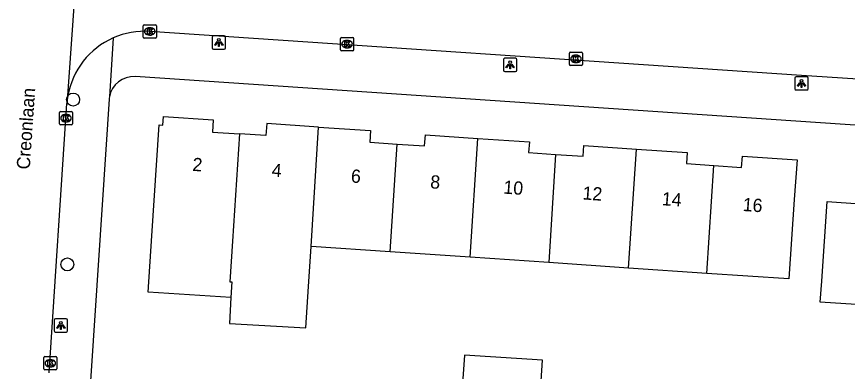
# Model space of a CAD drawing. Extents: x 161848 to 162726, y 385382 to 386521.
# Drawn here: x 162059.2 to 162122, y 385435 to 385461.8 of the extents above; entities that cross this region are included whole.
import ezdxf

# ---------------------------------------------------------------- set-up
doc = ezdxf.new("R2010")
doc.units = 0
for name, color, linetype in [('IMGEO_Boom', 7, 'Continuous'), ('IMGEO_Kolk', 7, 'Continuous'), ('IMGEO_Lichtpunt', 7, 'Continuous'), ('IMGEO_Openbare_ruimte_label', 7, 'Continuous'), ('IMGEO_Pand', 7, 'Continuous'), ('IMGEO_Pand_nummerreeks', 7, 'Continuous'), ('IMGEO_Rijbaan_lokaal_open', 7, 'Continuous'), ('IMGEO_Voetpad_open', 7, 'Continuous')]:
    doc.layers.add(name, color=color, linetype=linetype)

msp = doc.modelspace()

# ---------------------------------------------------------------- linework, layer by layer
at = {"layer": 'IMGEO_Boom'}
for centre in [(162063.482, 385455.57), (162063.047, 385443.111)]:
    msp.add_circle(centre, 0.489, dxfattribs=at)
at = {"layer": 'IMGEO_Kolk'}
for p, q in [((162068.777, 385460.291), (162068.777, 385461.143)), ((162068.852, 385461.217), (162069.704, 385461.217)), ((162069.265, 385460.997), (162069.29, 385460.997)), ((162069.778, 385461.143), (162069.778, 385460.291)), ((162069.288, 385460.437), (162069.263, 385460.437)), ((162083.773, 385460.257), (162084.625, 385460.257)), ((162069.704, 385460.217), (162068.852, 385460.217)), ((162083.698, 385459.331), (162083.698, 385460.183)), ((162084.186, 385460.037), (162084.211, 385460.037)), ((162084.699, 385460.183), (162084.699, 385459.331)), ((162084.625, 385459.257), (162083.773, 385459.257)), ((162084.209, 385459.477), (162084.184, 385459.477)), ((162101.011, 385458.216), (162101.011, 385459.068)), ((162101.086, 385459.142), (162101.938, 385459.142)), ((162102.012, 385459.068), (162102.012, 385458.216)), ((162101.522, 385458.362), (162101.497, 385458.362)), ((162101.499, 385458.922), (162101.524, 385458.922)), ((162101.938, 385458.142), (162101.086, 385458.142)), ((162062.442, 385453.736), (162062.442, 385454.588)), ((162062.517, 385454.662), (162063.369, 385454.662)), ((162063.443, 385454.588), (162063.443, 385453.736)), ((162062.93, 385454.442), (162062.955, 385454.442)), ((162063.369, 385453.662), (162062.517, 385453.662)), ((162062.953, 385453.882), (162062.928, 385453.882)), ((162061.258, 385435.216), (162061.258, 385436.068)), ((162061.333, 385436.142), (162062.185, 385436.142)), ((162061.746, 385435.922), (162061.771, 385435.922)), ((162062.259, 385436.068), (162062.259, 385435.216)), ((162062.185, 385435.142), (162061.333, 385435.142)), ((162061.769, 385435.362), (162061.744, 385435.362))]:
    msp.add_line(p, q, dxfattribs=at)
for points in [[(162068.777, 385460.291), (162068.777, 385461.143)], [(162068.852, 385461.217), (162069.704, 385461.217)], [(162069.098, 385460.917), (162069.221, 385460.917), (162069.221, 385460.766), (162069.351, 385460.917), (162069.515, 385460.917), (162069.369, 385460.766), (162069.522, 385460.517), (162069.37, 385460.517), (162069.285, 385460.681), (162069.221, 385460.614), (162069.221, 385460.517), (162069.098, 385460.517), (162069.098, 385460.917)], [(162069.778, 385461.143), (162069.778, 385460.291)], [(162083.773, 385460.257), (162084.625, 385460.257)], [(162069.704, 385460.217), (162068.852, 385460.217)], [(162083.698, 385459.331), (162083.698, 385460.183)], [(162084.019, 385459.957), (162084.142, 385459.957), (162084.142, 385459.806), (162084.272, 385459.957), (162084.436, 385459.957), (162084.29, 385459.806), (162084.443, 385459.557), (162084.291, 385459.557), (162084.206, 385459.721), (162084.142, 385459.654), (162084.142, 385459.557), (162084.019, 385459.557), (162084.019, 385459.957)], [(162084.699, 385460.183), (162084.699, 385459.331)], [(162084.625, 385459.257), (162083.773, 385459.257)], [(162101.011, 385458.216), (162101.011, 385459.068)], [(162101.086, 385459.142), (162101.938, 385459.142)], [(162102.012, 385459.068), (162102.012, 385458.216)], [(162101.332, 385458.842), (162101.455, 385458.842), (162101.455, 385458.691), (162101.585, 385458.842), (162101.749, 385458.842), (162101.603, 385458.691), (162101.756, 385458.442), (162101.604, 385458.442), (162101.519, 385458.606), (162101.455, 385458.539), (162101.455, 385458.442), (162101.332, 385458.442), (162101.332, 385458.842)], [(162101.938, 385458.142), (162101.086, 385458.142)], [(162062.442, 385453.736), (162062.442, 385454.588)], [(162062.517, 385454.662), (162063.369, 385454.662)], [(162063.443, 385454.588), (162063.443, 385453.736)], [(162062.763, 385454.362), (162062.886, 385454.362), (162062.886, 385454.211), (162063.016, 385454.362), (162063.18, 385454.362), (162063.034, 385454.211), (162063.187, 385453.962), (162063.035, 385453.962), (162062.95, 385454.126), (162062.886, 385454.059), (162062.886, 385453.962), (162062.763, 385453.962), (162062.763, 385454.362)], [(162063.369, 385453.662), (162062.517, 385453.662)], [(162061.258, 385435.216), (162061.258, 385436.068)], [(162061.333, 385436.142), (162062.185, 385436.142)], [(162061.579, 385435.842), (162061.702, 385435.842), (162061.702, 385435.691), (162061.832, 385435.842), (162061.996, 385435.842), (162061.85, 385435.691), (162062.003, 385435.442), (162061.851, 385435.442), (162061.766, 385435.606), (162061.702, 385435.539), (162061.702, 385435.442), (162061.579, 385435.442), (162061.579, 385435.842)], [(162062.259, 385436.068), (162062.259, 385435.216)], [(162062.185, 385435.142), (162061.333, 385435.142)]]:
    msp.add_lwpolyline(points, dxfattribs=at)
for centre, start, end in [((162068.854, 385461.141), 91.55205, 178.44795), ((162068.854, 385461.141), 91.55205, 178.44795), ((162069.702, 385461.141), 1.55205, 88.44795), ((162069.702, 385461.141), 1.55205, 88.44795), ((162068.854, 385460.293), 181.55205, 268.44795), ((162068.854, 385460.293), 181.55205, 268.44795), ((162069.702, 385460.293), 271.55205, 358.44795), ((162069.702, 385460.293), 271.55205, 358.44795), ((162083.775, 385460.181), 91.55205, 178.44795), ((162083.775, 385460.181), 91.55205, 178.44795), ((162084.623, 385460.181), 1.55205, 88.44795), ((162084.623, 385460.181), 1.55205, 88.44795), ((162083.775, 385459.333), 181.55205, 268.44795), ((162083.775, 385459.333), 181.55205, 268.44795), ((162084.623, 385459.333), 271.55205, 358.44795), ((162084.623, 385459.333), 271.55205, 358.44795), ((162101.088, 385459.066), 91.55205, 178.44795), ((162101.088, 385459.066), 91.55205, 178.44795), ((162101.936, 385459.066), 1.55205, 88.44795), ((162101.936, 385459.066), 1.55205, 88.44795), ((162101.088, 385458.218), 181.55205, 268.44795), ((162101.088, 385458.218), 181.55205, 268.44795), ((162101.936, 385458.218), 271.55205, 358.44795), ((162101.936, 385458.218), 271.55205, 358.44795), ((162062.519, 385454.586), 91.55205, 178.44795), ((162062.519, 385454.586), 91.55205, 178.44795), ((162063.367, 385454.586), 1.55205, 88.44795), ((162063.367, 385454.586), 1.55205, 88.44795), ((162062.519, 385453.738), 181.55205, 268.44795), ((162062.519, 385453.738), 181.55205, 268.44795), ((162063.367, 385453.738), 271.55205, 358.44795), ((162063.367, 385453.738), 271.55205, 358.44795), ((162061.335, 385436.066), 91.55205, 178.44795), ((162061.335, 385436.066), 91.55205, 178.44795), ((162062.183, 385436.066), 1.55205, 88.44795), ((162062.183, 385436.066), 1.55205, 88.44795), ((162061.335, 385435.218), 181.55205, 268.44795), ((162061.335, 385435.218), 181.55205, 268.44795), ((162062.183, 385435.218), 271.55205, 358.44795), ((162062.183, 385435.218), 271.55205, 358.44795)]:
    msp.add_arc(centre, 0.0765, start, end, dxfattribs=at)
for centre, major_axis, ratio, start_param, end_param in [((162069.264, 385460.717), (-0.387, 0.002), 0.722429, 4.712389, 7.853982), ((162069.289, 385460.717), (-0.39, 0.002), 0.717154, 1.570796, 4.712389), ((162084.185, 385459.757), (-0.387, 0.002), 0.722429, 4.712389, 7.853982), ((162084.21, 385459.757), (-0.39, 0.002), 0.717154, 1.570796, 4.712389), ((162101.498, 385458.642), (-0.387, 0.002), 0.722429, 4.712389, 7.853982), ((162101.523, 385458.642), (-0.39, 0.002), 0.717154, 1.570796, 4.712389), ((162062.929, 385454.162), (-0.387, 0.002), 0.722429, 4.712389, 7.853982), ((162062.954, 385454.162), (-0.39, 0.002), 0.717154, 1.570796, 4.712389), ((162061.745, 385435.642), (-0.387, 0.002), 0.722429, 4.712389, 7.853982), ((162061.77, 385435.642), (-0.39, 0.002), 0.717154, 1.570796, 4.712389)]:
    msp.add_ellipse(centre, major_axis=major_axis, ratio=ratio, start_param=start_param, end_param=end_param, dxfattribs=at)
at = {"layer": 'IMGEO_Lichtpunt'}
for p, q in [((162074.007, 385460.283), (162074.007, 385459.476)), ((162074.007, 385460.283), (162074.007, 385459.476)), ((162074.909, 385460.378), (162074.101, 385460.378)), ((162074.909, 385460.378), (162074.101, 385460.378)), ((162075.003, 385459.476), (162075.003, 385460.283)), ((162075.003, 385459.476), (162075.003, 385460.283)), ((162074.101, 385459.382), (162074.909, 385459.382)), ((162074.101, 385459.382), (162074.909, 385459.382)), ((162096.033, 385458.591), (162096.033, 385457.784)), ((162096.033, 385458.591), (162096.033, 385457.784)), ((162096.935, 385458.686), (162096.127, 385458.686)), ((162096.935, 385458.686), (162096.127, 385458.686)), ((162097.029, 385457.784), (162097.029, 385458.591)), ((162097.029, 385457.784), (162097.029, 385458.591)), ((162096.127, 385457.69), (162096.935, 385457.69)), ((162096.127, 385457.69), (162096.935, 385457.69)), ((162118.071, 385457.192), (162118.071, 385456.385)), ((162118.071, 385457.192), (162118.071, 385456.385)), ((162118.973, 385457.287), (162118.165, 385457.287)), ((162118.973, 385457.287), (162118.165, 385457.287)), ((162119.067, 385456.385), (162119.067, 385457.192)), ((162119.067, 385456.385), (162119.067, 385457.192)), ((162118.165, 385456.291), (162118.973, 385456.291)), ((162118.165, 385456.291), (162118.973, 385456.291)), ((162062.057, 385438.904), (162062.057, 385438.097)), ((162062.057, 385438.904), (162062.057, 385438.097)), ((162062.959, 385438.999), (162062.151, 385438.999)), ((162062.959, 385438.999), (162062.151, 385438.999)), ((162063.053, 385438.097), (162063.053, 385438.904)), ((162063.053, 385438.097), (162063.053, 385438.904)), ((162062.151, 385438.003), (162062.959, 385438.003)), ((162062.151, 385438.003), (162062.959, 385438.003))]:
    msp.add_line(p, q, dxfattribs=at)
for points in [[(162074.381, 385459.947), (162074.42, 385459.919), (162074.232, 385459.657), (162074.194, 385459.684), (162074.381, 385459.947)], [(162074.483, 385459.899), (162074.53, 385459.899), (162074.53, 385459.577), (162074.483, 385459.577), (162074.483, 385459.899)], [(162074.593, 385459.919), (162074.631, 385459.946), (162074.818, 385459.684), (162074.779, 385459.656), (162074.593, 385459.919)], [(162096.407, 385458.255), (162096.446, 385458.227), (162096.258, 385457.965), (162096.22, 385457.992), (162096.407, 385458.255)], [(162096.509, 385458.207), (162096.556, 385458.207), (162096.556, 385457.885), (162096.509, 385457.885), (162096.509, 385458.207)], [(162096.619, 385458.227), (162096.657, 385458.254), (162096.844, 385457.992), (162096.805, 385457.964), (162096.619, 385458.227)], [(162118.445, 385456.856), (162118.484, 385456.828), (162118.296, 385456.566), (162118.258, 385456.593), (162118.445, 385456.856)], [(162118.547, 385456.808), (162118.594, 385456.808), (162118.594, 385456.486), (162118.547, 385456.486), (162118.547, 385456.808)], [(162118.657, 385456.828), (162118.695, 385456.855), (162118.882, 385456.593), (162118.843, 385456.565), (162118.657, 385456.828)], [(162062.431, 385438.568), (162062.47, 385438.54), (162062.282, 385438.278), (162062.244, 385438.305), (162062.431, 385438.568)], [(162062.533, 385438.52), (162062.58, 385438.52), (162062.58, 385438.198), (162062.533, 385438.198), (162062.533, 385438.52)], [(162062.643, 385438.54), (162062.681, 385438.567), (162062.868, 385438.305), (162062.829, 385438.277), (162062.643, 385438.54)]]:
    msp.add_lwpolyline(points, dxfattribs=at)
for centre in [(162074.506, 385460.081), (162096.532, 385458.389), (162118.57, 385456.99), (162062.556, 385438.702)]:
    msp.add_circle(centre, 0.0994, dxfattribs=at)
for centre, start, end in [((162074.101, 385460.283), 90, 180), ((162074.101, 385460.283), 90, 180), ((162074.909, 385460.283), 0, 90), ((162074.909, 385460.283), 0, 90), ((162074.101, 385459.476), 180, 270), ((162074.101, 385459.476), 180, 270), ((162074.909, 385459.476), 270, 0), ((162074.909, 385459.476), 270, 360), ((162096.127, 385458.591), 90, 180), ((162096.127, 385458.591), 90, 180), ((162096.935, 385458.591), 0, 90), ((162096.935, 385458.591), 0, 90), ((162096.127, 385457.784), 180, 270), ((162096.127, 385457.784), 180, 270), ((162096.935, 385457.784), 270, 0), ((162096.935, 385457.784), 270, 360), ((162118.165, 385457.192), 90, 180), ((162118.165, 385457.192), 90, 180), ((162118.973, 385457.192), 0, 90), ((162118.973, 385457.192), 0, 90), ((162118.165, 385456.385), 180, 270), ((162118.165, 385456.385), 180, 270), ((162118.973, 385456.385), 270, 0), ((162118.973, 385456.385), 270, 360), ((162062.151, 385438.904), 90, 180), ((162062.151, 385438.904), 90, 180), ((162062.959, 385438.904), 0, 90), ((162062.959, 385438.904), 0, 90), ((162062.151, 385438.097), 180, 270), ((162062.151, 385438.097), 180, 270), ((162062.959, 385438.097), 270, 0), ((162062.959, 385438.097), 270, 360)]:
    msp.add_arc(centre, 0.0946, start, end, dxfattribs=at)
at = {"layer": 'IMGEO_Pand'}
for points in [[(162075.416, 385440.6), (162069.147, 385441.022), (162069.434, 385445.272), (162070, 385453.653), (162070.264, 385453.635), (162070.308, 385454.286), (162074.084, 385454.031), (162074.022, 385453.114), (162076.054, 385452.977)], [(162082.05, 385453.492), (162078.123, 385453.758), (162078.061, 385452.841), (162076.054, 385452.977)], [(162081.474, 385444.458), (162082.05, 385453.492)], [(162082.05, 385453.492), (162085.977, 385453.227), (162085.917, 385452.349), (162087.99, 385452.209)], [(162076.054, 385452.977), (162075.537, 385444.86), (162075.341, 385441.791), (162075.491, 385441.782), (162075.416, 385440.6)], [(162087.99, 385452.209), (162090.065, 385452.068), (162090.121, 385452.902), (162094.098, 385452.634)], [(162087.47, 385444.053), (162087.99, 385452.209)], [(162093.501, 385443.646), (162094.098, 385452.634)], [(162094.098, 385452.634), (162097.987, 385452.371), (162097.933, 385451.564), (162099.969, 385451.426)], [(162099.969, 385451.426), (162102.062, 385451.285), (162102.117, 385452.098), (162106.084, 385451.83)], [(162105.486, 385442.836), (162106.084, 385451.83)], [(162106.084, 385451.83), (162109.918, 385451.571), (162109.861, 385450.728), (162111.95, 385450.586)], [(162099.969, 385451.426), (162099.45, 385443.243)], [(162111.95, 385450.586), (162114.038, 385450.445), (162114.096, 385451.303), (162118.228, 385451.024), (162118.025, 385448.026), (162117.618, 385442.016), (162111.408, 385442.435)], [(162111.408, 385442.435), (162111.95, 385450.586)], [(162128.705, 385441.266), (162122.808, 385441.665), (162122.7, 385440.07), (162119.991, 385440.253), (162120.099, 385441.848), (162120.506, 385447.858), (162122.994, 385447.69), (162123.198, 385450.706), (162127.248, 385450.433), (162127.191, 385449.588), (162129.225, 385449.451)], [(162075.416, 385440.6), (162075.313, 385438.646), (162081.082, 385438.318), (162081.282, 385441.453), (162081.474, 385444.458)], [(162087.47, 385444.053), (162081.474, 385444.458)], [(162093.501, 385443.646), (162087.47, 385444.053)], [(162099.45, 385443.243), (162093.501, 385443.646)], [(162105.486, 385442.836), (162099.45, 385443.243)], [(162111.408, 385442.435), (162105.486, 385442.836)], [(162098.76, 385432.364), (162098.983, 385435.878), (162093.075, 385436.25), (162092.603, 385429.445)]]:
    msp.add_lwpolyline(points, dxfattribs=at)
at = {"layer": 'IMGEO_Rijbaan_lokaal_open'}
for points in [[(162063.084, 385455.843), (162064.306, 385473.305)], [(162213.94, 385450.945), (162209.291, 385451.258), (162123.604, 385457.047), (162118.574, 385457.387), (162069.282, 385460.718)], [(162061.665, 385434.915), (162063.012, 385455.274)]]:
    msp.add_lwpolyline(points, dxfattribs=at)
for centre, radius, start, end in [((162068.903, 385454.815), 5.916, 86.32998, 113.80177), ((162068.904, 385454.822), 5.909, 113.83744, 170.05156), ((162068.866, 385454.822), 5.871, 169.98867, 175.58782)]:
    msp.add_arc(centre, radius, start, end, dxfattribs=at)
at = {"layer": 'IMGEO_Voetpad_open'}
for points in [[(162066.516, 385460.227), (162066.23, 385455.764)], [(162212.128, 385447.579), (162207.633, 385447.884), (162068.173, 385457.304)], [(162066.209, 385455.593), (162064.597, 385431.255)]]:
    msp.add_lwpolyline(points, dxfattribs=at)
for centre, radius, start, end in [((162068.054, 385455.459), 1.849, 86.29454, 170.50536), ((162067.667, 385455.501), 1.461, 169.61778, 176.37969)]:
    msp.add_arc(centre, radius, start, end, dxfattribs=at)

# ---------------------------------------------------------------- texts
at = {"layer": 'IMGEO_Openbare_ruimte_label'}
msp.add_text('Creonlaan', height=1, rotation=86.1021, dxfattribs=at).set_placement((162060.2, 385450.261))
at = {"layer": 'IMGEO_Pand_nummerreeks'}
for s, rotation, p in [('2', 355.81741, (162072.48, 385450.184)), ('4', 355.81741, (162078.475, 385449.746)), ('6', 355.81913, (162084.468, 385449.307)), ('8', 355.81913, (162090.465, 385448.867)), ('10', 355.81913, (162095.998, 385448.464)), ('12', 355.81913, (162101.985, 385448.026)), ('14', 355.81913, (162107.981, 385447.588)), ('16', 356.05805, (162114.101, 385447.15))]:
    msp.add_text(s, height=1, rotation=rotation, dxfattribs=at).set_placement(p)

doc.saveas('drawing.dxf')
